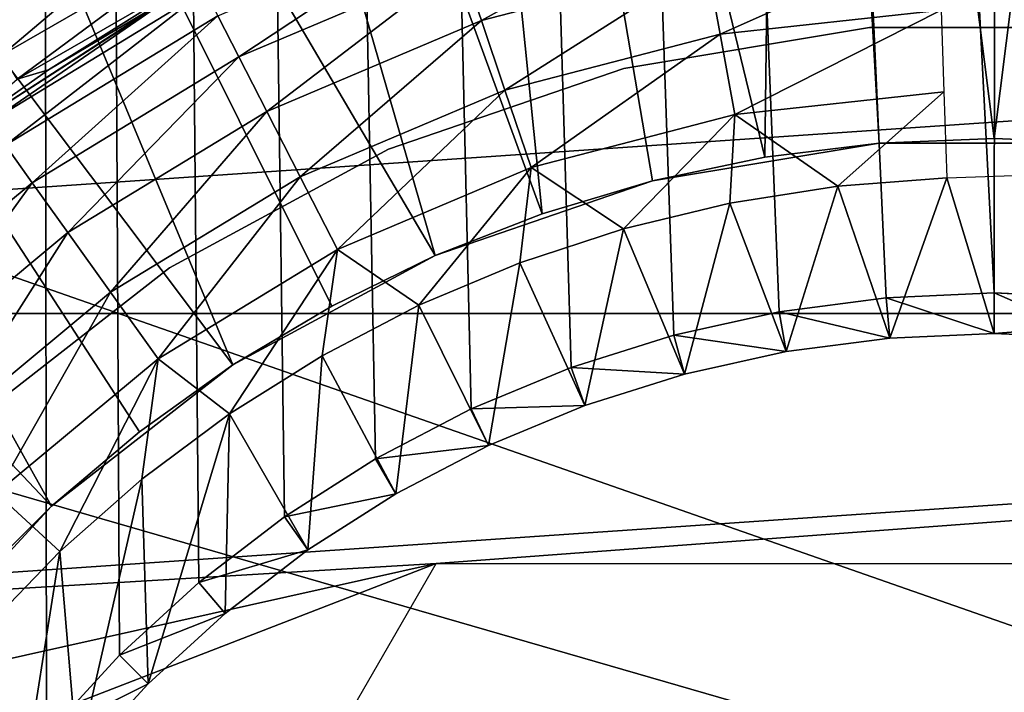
# Model space of a CAD drawing. Header units: millimetres. Extents: x -60 to 60, y -60 to 60.
# Tile 316 of 367: x 50.74 to 52.013, y 1.083 to 1.953. Entities that reach past the tile are written whole.
import ezdxf

# ---------------------------------------------------------------- set-up
doc = ezdxf.new("R2010")
doc.units = ezdxf.units.MM
doc.header["$LTSCALE"] = 81.481481
for name, color, linetype in [('209', 7, 'CONTINUOUS'), ('210', 7, 'CONTINUOUS'), ('229', 7, 'CONTINUOUS'), ('232', 7, 'CONTINUOUS'), ('241', 7, 'CONTINUOUS'), ('246', 7, 'CONTINUOUS'), ('292', 7, 'CONTINUOUS'), ('3', 7, 'CONTINUOUS'), ('325', 7, 'CONTINUOUS'), ('326', 7, 'CONTINUOUS'), ('330', 7, 'CONTINUOUS'), ('331', 7, 'CONTINUOUS')]:
    doc.layers.add(name, color=color, linetype=linetype)

msp = doc.modelspace()

# ---------------------------------------------------------------- linework, layer by layer
at = {"layer": '209', "color": 151, "linetype": 'Continuous', "true_color": 0x7dbfed}
for points in [[(49.3203, 28.4747, 28.5), (50.6894, 0.9177, 28.5), (50.7429, 25.8545, 28.5), (49.3203, 28.4747, 28.5)], [(49.3203, -28.4747, 28.5), (50.7429, -25.8545, 28.5), (49.3203, 28.4747, 28.5), (49.3203, -28.4747, 28.5)], [(50.7429, -25.8545, 28.5), (50.4, 0, 28.5), (49.3203, 28.4747, 28.5), (50.7429, -25.8545, 28.5)], [(50.6894, 0.9177, 28.5), (50.7743, 1.0285, 28.5), (50.7429, 25.8545, 28.5), (50.6894, 0.9177, 28.5)], [(51.0823, 1.3106, 28.5), (51.2, 1.3856, 28.5), (50.7429, 25.8545, 28.5), (51.0823, 1.3106, 28.5)], [(51.2, 1.3856, 28.5), (51.3238, 1.4501, 28.5), (50.7429, 25.8545, 28.5), (51.2, 1.3856, 28.5)], [(51.3238, 1.4501, 28.5), (51.4528, 1.5035, 28.5), (50.7429, 25.8545, 28.5), (51.3238, 1.4501, 28.5)], [(51.4528, 1.5035, 28.5), (51.5859, 1.5455, 28.5), (50.7429, 25.8545, 28.5), (51.4528, 1.5035, 28.5)], [(51.5859, 1.5455, 28.5), (51.7222, 1.5757, 28.5), (50.7429, 25.8545, 28.5), (51.5859, 1.5455, 28.5)], [(51.7222, 1.5757, 28.5), (51.8606, 1.5939, 28.5), (50.7429, 25.8545, 28.5), (51.7222, 1.5757, 28.5)], [(50.7429, 25.8545, 28.5), (52, 1.6, 28.5), (52.0266, 23.1633, 28.5), (50.7429, 25.8545, 28.5)], [(51.8606, 1.5939, 28.5), (52, 1.6, 28.5), (50.7429, 25.8545, 28.5), (51.8606, 1.5939, 28.5)], [(50.9715, 1.2257, 28.5), (51.0823, 1.3106, 28.5), (50.7429, 25.8545, 28.5), (50.9715, 1.2257, 28.5)], [(50.7743, 1.0285, 28.5), (50.8686, 1.1314, 28.5), (50.7429, 25.8545, 28.5), (50.7743, 1.0285, 28.5)], [(50.8686, 1.1314, 28.5), (50.9715, 1.2257, 28.5), (50.7429, 25.8545, 28.5), (50.8686, 1.1314, 28.5)], [(52, 1.6, 28.5), (52.1394, 1.5939, 28.5), (52.0266, 23.1633, 28.5), (52, 1.6, 28.5)]]:
    msp.add_3dface(points, dxfattribs=at)
at = {"layer": '210', "color": 151, "linetype": 'Continuous', "true_color": 0x7dbfed}
for points in [[(52, 1.5476, 25.5), (51.9389, 1.7489, 25.5), (56.6685, 1.9141, 25.5), (52, 1.5476, 25.5)], [(52.1349, 1.5417, 25.5), (52, 1.5476, 25.5), (56.6685, 1.9141, 25.5), (52.1349, 1.5417, 25.5)], [(51.9389, 1.7489, 25.5), (51.8651, 1.5417, 25.5), (51.798, 1.7383, 25.5), (51.9389, 1.7489, 25.5)], [(52, 1.5476, 25.5), (51.8651, 1.5417, 25.5), (51.9389, 1.7489, 25.5), (52, 1.5476, 25.5)], [(51.798, 1.7383, 25.5), (51.7313, 1.5241, 25.5), (51.6583, 1.7163, 25.5), (51.798, 1.7383, 25.5)], [(51.8651, 1.5417, 25.5), (51.7313, 1.5241, 25.5), (51.798, 1.7383, 25.5), (51.8651, 1.5417, 25.5)], [(51.6583, 1.7163, 25.5), (51.5995, 1.4949, 25.5), (51.5208, 1.6831, 25.5), (51.6583, 1.7163, 25.5)], [(51.7313, 1.5241, 25.5), (51.5995, 1.4949, 25.5), (51.6583, 1.7163, 25.5), (51.7313, 1.5241, 25.5)], [(51.5208, 1.6831, 25.5), (51.4707, 1.4543, 25.5), (51.3865, 1.6389, 25.5), (51.5208, 1.6831, 25.5)], [(51.5995, 1.4949, 25.5), (51.4707, 1.4543, 25.5), (51.5208, 1.6831, 25.5), (51.5995, 1.4949, 25.5)], [(51.3865, 1.6389, 25.5), (51.346, 1.4026, 25.5), (51.2561, 1.584, 25.5), (51.3865, 1.6389, 25.5)], [(51.4707, 1.4543, 25.5), (51.346, 1.4026, 25.5), (51.3865, 1.6389, 25.5), (51.4707, 1.4543, 25.5)], [(51.2561, 1.584, 25.5), (51.2262, 1.3403, 25.5), (51.1307, 1.5188, 25.5), (51.2561, 1.584, 25.5)], [(51.346, 1.4026, 25.5), (51.2262, 1.3403, 25.5), (51.2561, 1.584, 25.5), (51.346, 1.4026, 25.5)], [(51.1307, 1.5188, 25.5), (51.1123, 1.2678, 25.5), (51.0109, 1.4436, 25.5), (51.1307, 1.5188, 25.5)], [(51.2262, 1.3403, 25.5), (51.1123, 1.2678, 25.5), (51.1307, 1.5188, 25.5), (51.2262, 1.3403, 25.5)], [(51.0109, 1.4436, 25.5), (50.9057, 1.0943, 25.5), (50.8975, 1.359, 25.5), (51.0109, 1.4436, 25.5)], [(51.0052, 1.1856, 25.5), (50.9057, 1.0943, 25.5), (51.0109, 1.4436, 25.5), (51.0052, 1.1856, 25.5)], [(51.1123, 1.2678, 25.5), (51.0052, 1.1856, 25.5), (51.0109, 1.4436, 25.5), (51.1123, 1.2678, 25.5)], [(50.8975, 1.359, 25.5), (50.8144, 0.9948, 25.5), (50.7914, 1.2656, 25.5), (50.8975, 1.359, 25.5)], [(50.9057, 1.0943, 25.5), (50.8144, 0.9948, 25.5), (50.8975, 1.359, 25.5), (50.9057, 1.0943, 25.5)], [(50.7914, 1.2656, 25.5), (50.7322, 0.8877, 25.5), (50.6931, 1.1638, 25.5), (50.7914, 1.2656, 25.5)], [(50.8144, 0.9948, 25.5), (50.7322, 0.8877, 25.5), (50.7914, 1.2656, 25.5), (50.8144, 0.9948, 25.5)]]:
    msp.add_3dface(points, dxfattribs=at)
at = {"layer": '229', "color": 151, "linetype": 'Continuous', "true_color": 0x7dbfed}
msp.add_3dface([(50.6397, 1.7922, 17.3), (49.5, 4.3858, 17.3), (50.9298, 1.9792, 17.3), (50.6397, 1.7922, 17.3)], dxfattribs=at)
at = {"layer": '232', "color": 151, "linetype": 'Continuous', "true_color": 0x7dbfed}
for points in [[(50.6397, 1.7922, 25), (50.925, 1.9766, 23.5797), (50.9298, 1.9792, 25), (50.6397, 1.7922, 25)], [(50.6397, 1.7922, 18.9358), (50.9298, 1.9792, 17.3), (50.9298, 1.9792, 18.9358), (50.6397, 1.7922, 18.9358)], [(50.6397, 1.7922, 17.3), (50.9298, 1.9792, 17.3), (50.6397, 1.7922, 18.9358), (50.6397, 1.7922, 17.3)], [(50.7768, 1.8884, 23.5766), (50.925, 1.9766, 23.5797), (50.6397, 1.7922, 25), (50.7768, 1.8884, 23.5766)], [(50.6356, 1.7891, 23.5736), (50.7768, 1.8884, 23.5766), (50.6397, 1.7922, 25), (50.6356, 1.7891, 23.5736)]]:
    msp.add_3dface(points, dxfattribs=at)
at = {"layer": '241', "color": 151, "linetype": 'Continuous', "true_color": 0x7dbfed}
for points in [[(50.9703, 2.1226, 23.2698), (50.7168, 1.9082, 23.3589), (50.6846, 1.9584, 23.264), (50.9703, 2.1226, 23.2698)], [(50.9951, 2.0683, 23.3647), (50.7168, 1.9082, 23.3589), (50.9703, 2.1226, 23.2698), (50.9951, 2.0683, 23.3647)], [(50.9951, 2.0683, 23.3647), (50.7362, 1.8767, 23.4646), (50.7168, 1.9082, 23.3589), (50.9951, 2.0683, 23.3647)], [(51.0098, 2.0343, 23.4704), (50.7362, 1.8767, 23.4646), (50.9951, 2.0683, 23.3647), (51.0098, 2.0343, 23.4704)], [(51.0098, 2.0343, 23.4704), (50.7768, 1.8884, 23.5766), (50.7362, 1.8767, 23.4646), (51.0098, 2.0343, 23.4704)], [(50.925, 1.9766, 23.5797), (50.7768, 1.8884, 23.5766), (51.0098, 2.0343, 23.4704), (50.925, 1.9766, 23.5797)], [(50.7768, 1.8884, 23.5766), (50.6356, 1.7891, 23.5736), (50.7362, 1.8767, 23.4646), (50.7768, 1.8884, 23.5766)]]:
    msp.add_3dface(points, dxfattribs=at)
at = {"layer": '246', "color": 151, "linetype": 'Continuous', "true_color": 0x7dbfed}
for points in [[(51.6142, 2.1061, 25.3115), (51.3368, 1.9524, 25.3908), (51.3113, 2.0274, 25.3115), (51.6142, 2.1061, 25.3115)], [(51.6285, 2.0282, 25.3908), (51.3368, 1.9524, 25.3908), (51.6142, 2.1061, 25.3115), (51.6285, 2.0282, 25.3908)], [(51.2922, 2.0837, 25.2165), (51.0232, 1.9053, 25.3115), (50.996, 1.9583, 25.2165), (51.2922, 2.0837, 25.2165)], [(51.3113, 2.0274, 25.3115), (51.0232, 1.9053, 25.3115), (51.2922, 2.0837, 25.2165), (51.3113, 2.0274, 25.3115)], [(51.928, 2.0607, 25.3908), (51.6456, 1.9348, 25.4504), (51.6285, 2.0282, 25.3908), (51.928, 2.0607, 25.3908)], [(51.9314, 1.9658, 25.4504), (51.6456, 1.9348, 25.4504), (51.928, 2.0607, 25.3908), (51.9314, 1.9658, 25.4504)], [(51.3113, 2.0274, 25.3115), (51.0593, 1.8348, 25.3908), (51.0232, 1.9053, 25.3115), (51.3113, 2.0274, 25.3115)], [(51.3368, 1.9524, 25.3908), (51.0593, 1.8348, 25.3908), (51.3113, 2.0274, 25.3115), (51.3368, 1.9524, 25.3908)], [(51.6285, 2.0282, 25.3908), (51.3673, 1.8625, 25.4504), (51.3368, 1.9524, 25.3908), (51.6285, 2.0282, 25.3908)], [(51.6456, 1.9348, 25.4504), (51.3673, 1.8625, 25.4504), (51.6285, 2.0282, 25.3908), (51.6456, 1.9348, 25.4504)], [(50.9298, 1.9792, 25), (50.9792, 1.9912, 25.1107), (50.6999, 1.8211, 25.1107), (50.9298, 1.9792, 25)], [(50.9792, 1.9912, 25.1107), (50.7213, 1.7911, 25.2165), (50.6999, 1.8211, 25.1107), (50.9792, 1.9912, 25.1107)], [(50.996, 1.9583, 25.2165), (50.7213, 1.7911, 25.2165), (50.9792, 1.9912, 25.1107), (50.996, 1.9583, 25.2165)], [(50.6397, 1.7922, 25), (50.9298, 1.9792, 25), (50.6999, 1.8211, 25.1107), (50.6397, 1.7922, 25)], [(51.9314, 1.9658, 25.4504), (51.6646, 1.8308, 25.4875), (51.6456, 1.9348, 25.4504), (51.9314, 1.9658, 25.4504)], [(51.935, 1.8601, 25.4875), (51.6646, 1.8308, 25.4875), (51.9314, 1.9658, 25.4504), (51.935, 1.8601, 25.4875)], [(50.996, 1.9583, 25.2165), (50.7559, 1.7426, 25.3115), (50.7213, 1.7911, 25.2165), (50.996, 1.9583, 25.2165)], [(51.0232, 1.9053, 25.3115), (50.7559, 1.7426, 25.3115), (50.996, 1.9583, 25.2165), (51.0232, 1.9053, 25.3115)], [(51.3368, 1.9524, 25.3908), (51.1026, 1.7504, 25.4504), (51.0593, 1.8348, 25.3908), (51.3368, 1.9524, 25.3908)], [(51.3673, 1.8625, 25.4504), (51.1026, 1.7504, 25.4504), (51.3368, 1.9524, 25.3908), (51.3673, 1.8625, 25.4504)], [(51.6456, 1.9348, 25.4504), (51.4014, 1.7624, 25.4875), (51.3673, 1.8625, 25.4504), (51.6456, 1.9348, 25.4504)], [(51.6646, 1.8308, 25.4875), (51.4014, 1.7624, 25.4875), (51.6456, 1.9348, 25.4504), (51.6646, 1.8308, 25.4875)], [(51.0232, 1.9053, 25.3115), (50.8019, 1.6781, 25.3908), (50.7559, 1.7426, 25.3115), (51.0232, 1.9053, 25.3115)], [(51.0593, 1.8348, 25.3908), (50.8019, 1.6781, 25.3908), (51.0232, 1.9053, 25.3115), (51.0593, 1.8348, 25.3908)], [(51.3673, 1.8625, 25.4504), (51.1509, 1.6563, 25.4875), (51.1026, 1.7504, 25.4504), (51.3673, 1.8625, 25.4504)], [(51.4014, 1.7624, 25.4875), (51.1509, 1.6563, 25.4875), (51.3673, 1.8625, 25.4504), (51.4014, 1.7624, 25.4875)], [(51.935, 1.8601, 25.4875), (51.798, 1.7383, 25.5), (51.6646, 1.8308, 25.4875), (51.935, 1.8601, 25.4875)], [(51.9389, 1.7489, 25.5), (51.798, 1.7383, 25.5), (51.935, 1.8601, 25.4875), (51.9389, 1.7489, 25.5)], [(51.0593, 1.8348, 25.3908), (50.8571, 1.6009, 25.4504), (50.8019, 1.6781, 25.3908), (51.0593, 1.8348, 25.3908)], [(51.1026, 1.7504, 25.4504), (50.8571, 1.6009, 25.4504), (51.0593, 1.8348, 25.3908), (51.1026, 1.7504, 25.4504)], [(51.6646, 1.8308, 25.4875), (51.5208, 1.6831, 25.5), (51.4014, 1.7624, 25.4875), (51.6646, 1.8308, 25.4875)], [(51.6583, 1.7163, 25.5), (51.5208, 1.6831, 25.5), (51.6646, 1.8308, 25.4875), (51.6583, 1.7163, 25.5)], [(51.798, 1.7383, 25.5), (51.6583, 1.7163, 25.5), (51.6646, 1.8308, 25.4875), (51.798, 1.7383, 25.5)], [(50.7559, 1.7426, 25.3115), (50.5152, 1.5427, 25.3115), (50.7213, 1.7911, 25.2165), (50.7559, 1.7426, 25.3115)], [(51.4014, 1.7624, 25.4875), (51.2561, 1.584, 25.5), (51.1509, 1.6563, 25.4875), (51.4014, 1.7624, 25.4875)], [(51.3865, 1.6389, 25.5), (51.2561, 1.584, 25.5), (51.4014, 1.7624, 25.4875), (51.3865, 1.6389, 25.5)], [(51.5208, 1.6831, 25.5), (51.3865, 1.6389, 25.5), (51.4014, 1.7624, 25.4875), (51.5208, 1.6831, 25.5)], [(51.1026, 1.7504, 25.4504), (50.9185, 1.5148, 25.4875), (50.8571, 1.6009, 25.4504), (51.1026, 1.7504, 25.4504)], [(51.1509, 1.6563, 25.4875), (50.9185, 1.5148, 25.4875), (51.1026, 1.7504, 25.4504), (51.1509, 1.6563, 25.4875)], [(50.7559, 1.7426, 25.3115), (50.5701, 1.4856, 25.3908), (50.5152, 1.5427, 25.3115), (50.7559, 1.7426, 25.3115)], [(50.8019, 1.6781, 25.3908), (50.5701, 1.4856, 25.3908), (50.7559, 1.7426, 25.3115), (50.8019, 1.6781, 25.3908)], [(50.8019, 1.6781, 25.3908), (50.6359, 1.4172, 25.4504), (50.5701, 1.4856, 25.3908), (50.8019, 1.6781, 25.3908)], [(50.8571, 1.6009, 25.4504), (50.6359, 1.4172, 25.4504), (50.8019, 1.6781, 25.3908), (50.8571, 1.6009, 25.4504)], [(51.1509, 1.6563, 25.4875), (51.0109, 1.4436, 25.5), (50.9185, 1.5148, 25.4875), (51.1509, 1.6563, 25.4875)], [(51.1307, 1.5188, 25.5), (51.0109, 1.4436, 25.5), (51.1509, 1.6563, 25.4875), (51.1307, 1.5188, 25.5)], [(51.2561, 1.584, 25.5), (51.1307, 1.5188, 25.5), (51.1509, 1.6563, 25.4875), (51.2561, 1.584, 25.5)], [(50.8571, 1.6009, 25.4504), (50.7093, 1.341, 25.4875), (50.6359, 1.4172, 25.4504), (50.8571, 1.6009, 25.4504)], [(50.9185, 1.5148, 25.4875), (50.7093, 1.341, 25.4875), (50.8571, 1.6009, 25.4504), (50.9185, 1.5148, 25.4875)], [(50.9185, 1.5148, 25.4875), (50.7914, 1.2656, 25.5), (50.7093, 1.341, 25.4875), (50.9185, 1.5148, 25.4875)], [(50.8975, 1.359, 25.5), (50.7914, 1.2656, 25.5), (50.9185, 1.5148, 25.4875), (50.8975, 1.359, 25.5)], [(51.0109, 1.4436, 25.5), (50.8975, 1.359, 25.5), (50.9185, 1.5148, 25.4875), (51.0109, 1.4436, 25.5)], [(50.7914, 1.2656, 25.5), (50.6931, 1.1638, 25.5), (50.7093, 1.341, 25.4875), (50.7914, 1.2656, 25.5)]]:
    msp.add_3dface(points, dxfattribs=at)
at = {"layer": '292', "color": 151, "linetype": 'Continuous', "true_color": 0x7dbfed}
for points in [[(51.8606, 1.5939, 28.5), (51.7222, 1.5757, 28.5), (51.8651, 1.5417, 25.5), (51.8606, 1.5939, 28.5)], [(52, 1.6, 28.5), (51.8606, 1.5939, 28.5), (52, 1.5476, 25.5), (52, 1.6, 28.5)], [(51.8606, 1.5939, 28.5), (51.8651, 1.5417, 25.5), (52, 1.5476, 25.5), (51.8606, 1.5939, 28.5)], [(52.1394, 1.5939, 28.5), (52, 1.6, 28.5), (52.1349, 1.5417, 25.5), (52.1394, 1.5939, 28.5)], [(52, 1.6, 28.5), (52, 1.5476, 25.5), (52.1349, 1.5417, 25.5), (52, 1.6, 28.5)], [(51.7222, 1.5757, 28.5), (51.5859, 1.5455, 28.5), (51.7313, 1.5241, 25.5), (51.7222, 1.5757, 28.5)], [(51.7222, 1.5757, 28.5), (51.7313, 1.5241, 25.5), (51.8651, 1.5417, 25.5), (51.7222, 1.5757, 28.5)], [(51.5859, 1.5455, 28.5), (51.4528, 1.5035, 28.5), (51.5995, 1.4949, 25.5), (51.5859, 1.5455, 28.5)], [(51.5859, 1.5455, 28.5), (51.5995, 1.4949, 25.5), (51.7313, 1.5241, 25.5), (51.5859, 1.5455, 28.5)], [(51.4528, 1.5035, 28.5), (51.3238, 1.4501, 28.5), (51.4707, 1.4543, 25.5), (51.4528, 1.5035, 28.5)], [(51.4528, 1.5035, 28.5), (51.4707, 1.4543, 25.5), (51.5995, 1.4949, 25.5), (51.4528, 1.5035, 28.5)], [(51.3238, 1.4501, 28.5), (51.346, 1.4026, 25.5), (51.4707, 1.4543, 25.5), (51.3238, 1.4501, 28.5)], [(51.3238, 1.4501, 28.5), (51.2, 1.3856, 28.5), (51.346, 1.4026, 25.5), (51.3238, 1.4501, 28.5)], [(51.2, 1.3856, 28.5), (51.2262, 1.3403, 25.5), (51.346, 1.4026, 25.5), (51.2, 1.3856, 28.5)], [(51.2, 1.3856, 28.5), (51.0823, 1.3106, 28.5), (51.2262, 1.3403, 25.5), (51.2, 1.3856, 28.5)], [(51.0823, 1.3106, 28.5), (51.1123, 1.2678, 25.5), (51.2262, 1.3403, 25.5), (51.0823, 1.3106, 28.5)], [(51.0823, 1.3106, 28.5), (50.9715, 1.2257, 28.5), (51.1123, 1.2678, 25.5), (51.0823, 1.3106, 28.5)], [(50.9715, 1.2257, 28.5), (51.0052, 1.1856, 25.5), (51.1123, 1.2678, 25.5), (50.9715, 1.2257, 28.5)], [(50.9715, 1.2257, 28.5), (50.8686, 1.1314, 28.5), (51.0052, 1.1856, 25.5), (50.9715, 1.2257, 28.5)], [(50.8686, 1.1314, 28.5), (50.9057, 1.0943, 25.5), (51.0052, 1.1856, 25.5), (50.8686, 1.1314, 28.5)], [(50.8686, 1.1314, 28.5), (50.7743, 1.0285, 28.5), (50.9057, 1.0943, 25.5), (50.8686, 1.1314, 28.5)], [(50.7743, 1.0285, 28.5), (50.8144, 0.9948, 25.5), (50.9057, 1.0943, 25.5), (50.7743, 1.0285, 28.5)]]:
    msp.add_3dface(points, dxfattribs=at)
at = {"layer": '3', "color": 7, "linetype": 'Continuous', "true_color": 0xf5f5f5}
for points in [[(55.2898, 2.9464, -3), (55.3683, 0, -3), (47.5035, 2.7496, -3), (55.2898, 2.9464, -3)], [(47.5035, 2.7496, -3), (55.3683, 0, -3), (47.8139, 2.1849, -3), (47.5035, 2.7496, -3)], [(47.8139, 2.1849, -3), (55.3683, 0, -3), (48.0512, 1.5857, -3), (47.8139, 2.1849, -3)], [(48.0512, 1.5857, -3), (55.3683, 0, -3), (48.2114, 0.9616, -3), (48.0512, 1.5857, -3)]]:
    msp.add_3dface(points, dxfattribs=at)
at = {"layer": '325', "linetype": 'Continuous'}
for points in [[(55.375, 2.0522, 21.4), (48.377, 1.5736, 21.4), (55.623, 1.5736, 21.4), (55.375, 2.0522, 21.4)], [(48.625, 2.0522, 21.4), (48.377, 1.5736, 21.4), (55.375, 2.0522, 21.4), (48.625, 2.0522, 21.4)], [(48.377, 1.5736, 21.4), (48.1965, 1.0656, 21.4), (55.623, 1.5736, 21.4), (48.377, 1.5736, 21.4)], [(55.623, 1.5736, 21.4), (48.1965, 1.0656, 21.4), (51.2783, 1.25, 21.4), (55.623, 1.5736, 21.4)], [(52.7217, 1.25, 21.4), (55.623, 1.5736, 21.4), (51.2783, 1.25, 21.4), (52.7217, 1.25, 21.4)], [(51.2783, 1.25, 21.4), (48.05, 0, 21.4), (50.5566, 0, 21.4), (51.2783, 1.25, 21.4)], [(48.0868, 0.5378, 21.4), (48.05, 0, 21.4), (51.2783, 1.25, 21.4), (48.0868, 0.5378, 21.4)], [(48.1965, 1.0656, 21.4), (48.0868, 0.5378, 21.4), (51.2783, 1.25, 21.4), (48.1965, 1.0656, 21.4)]]:
    msp.add_3dface(points, dxfattribs=at)
at = {"layer": '326', "linetype": 'Continuous'}
for points in [[(51.5213, 1.8903, 11.9), (51.839, 1.9433, 18.55), (51.839, 1.9433, 11.9), (51.5213, 1.8903, 11.9)], [(51.5213, 1.8903, 18.55), (51.839, 1.9433, 18.55), (51.5213, 1.8903, 11.9), (51.5213, 1.8903, 18.55)], [(51.839, 1.9433, 11.9), (52.161, 1.9433, 18.55), (52.161, 1.9433, 11.9), (51.839, 1.9433, 11.9)], [(51.839, 1.9433, 18.55), (52.161, 1.9433, 18.55), (51.839, 1.9433, 11.9), (51.839, 1.9433, 18.55)], [(51.2167, 1.7858, 18.55), (51.5213, 1.8903, 18.55), (51.2167, 1.7858, 11.9), (51.2167, 1.7858, 18.55)], [(51.2167, 1.7858, 11.9), (51.5213, 1.8903, 18.55), (51.5213, 1.8903, 11.9), (51.2167, 1.7858, 11.9)], [(50.9334, 1.6325, 18.55), (51.2167, 1.7858, 18.55), (50.9335, 1.6325, 11.9), (50.9334, 1.6325, 18.55)], [(50.9335, 1.6325, 11.9), (51.2167, 1.7858, 18.55), (51.2167, 1.7858, 11.9), (50.9335, 1.6325, 11.9)], [(50.6793, 1.4347, 11.9), (50.9334, 1.6325, 18.55), (50.9335, 1.6325, 11.9), (50.6793, 1.4347, 11.9)], [(50.6793, 1.4347, 18.55), (50.9334, 1.6325, 18.55), (50.6793, 1.4347, 11.9), (50.6793, 1.4347, 18.55)]]:
    msp.add_3dface(points, dxfattribs=at)
at = {"layer": '330', "linetype": 'Continuous'}
for points in [[(52.1486, 1.7939, 18.9), (51.8514, 1.7939, 18.65), (52, 1.8, 18.9), (52.1486, 1.7939, 18.9)], [(52, 1.8, 18.9), (51.8514, 1.7939, 18.65), (51.8514, 1.7939, 18.9), (52, 1.8, 18.9)], [(51.8514, 1.7939, 18.65), (51.5581, 1.7449, 18.65), (51.8514, 1.7939, 18.9), (51.8514, 1.7939, 18.65)], [(51.8514, 1.7939, 18.9), (51.5581, 1.7449, 18.65), (51.7037, 1.7755, 18.9), (51.8514, 1.7939, 18.9)], [(52.1486, 1.7939, 18.65), (51.8514, 1.7939, 18.65), (52.1486, 1.7939, 18.9), (52.1486, 1.7939, 18.65)], [(51.7037, 1.7755, 18.9), (51.5581, 1.7449, 18.65), (51.5581, 1.7449, 18.9), (51.7037, 1.7755, 18.9)], [(51.5581, 1.7449, 18.65), (51.2769, 1.6484, 18.65), (51.5581, 1.7449, 18.9), (51.5581, 1.7449, 18.65)], [(51.5581, 1.7449, 18.9), (51.2769, 1.6484, 18.65), (51.4155, 1.7025, 18.9), (51.5581, 1.7449, 18.9)], [(51.4155, 1.7025, 18.9), (51.2769, 1.6484, 18.65), (51.2769, 1.6484, 18.9), (51.4155, 1.7025, 18.9)], [(51.2769, 1.6484, 18.65), (51.0155, 1.5069, 18.65), (51.2769, 1.6484, 18.9), (51.2769, 1.6484, 18.65)], [(51.2769, 1.6484, 18.9), (51.0155, 1.5069, 18.65), (51.1433, 1.5831, 18.9), (51.2769, 1.6484, 18.9)], [(51.1433, 1.5831, 18.9), (51.0155, 1.5069, 18.65), (51.0155, 1.5069, 18.9), (51.1433, 1.5831, 18.9)], [(51.0155, 1.5069, 18.9), (50.7809, 1.3243, 18.65), (50.8944, 1.4205, 18.9), (51.0155, 1.5069, 18.9)], [(51.0155, 1.5069, 18.65), (50.7809, 1.3243, 18.65), (51.0155, 1.5069, 18.9), (51.0155, 1.5069, 18.65)], [(50.8944, 1.4205, 18.9), (50.7809, 1.3243, 18.65), (50.7809, 1.3243, 18.9), (50.8944, 1.4205, 18.9)], [(50.7809, 1.3243, 18.65), (50.5795, 1.1056, 18.65), (50.7809, 1.3243, 18.9), (50.7809, 1.3243, 18.65)], [(50.7809, 1.3243, 18.9), (50.5795, 1.1056, 18.65), (50.6757, 1.2191, 18.9), (50.7809, 1.3243, 18.9)]]:
    msp.add_3dface(points, dxfattribs=at)
at = {"layer": '331', "linetype": 'Continuous'}
for points in [[(51.7304, 3.9408, 21.05), (51.7037, 1.7755, 18.9), (51.1963, 3.8674, 21.05), (51.7304, 3.9408, 21.05)], [(51.8514, 1.7939, 18.9), (51.7037, 1.7755, 18.9), (51.7304, 3.9408, 21.05), (51.8514, 1.7939, 18.9)], [(52, 1.8, 18.9), (51.8514, 1.7939, 18.9), (51.7304, 3.9408, 21.05), (52, 1.8, 18.9)], [(52.2696, 3.9408, 21.05), (52, 1.8, 18.9), (51.7304, 3.9408, 21.05), (52.2696, 3.9408, 21.05)], [(52.1486, 1.7939, 18.9), (52, 1.8, 18.9), (52.2696, 3.9408, 21.05), (52.1486, 1.7939, 18.9)], [(51.1963, 3.8674, 21.05), (51.4155, 1.7025, 18.9), (50.6772, 3.7219, 21.05), (51.1963, 3.8674, 21.05)], [(51.7037, 1.7755, 18.9), (51.5581, 1.7449, 18.9), (51.1963, 3.8674, 21.05), (51.7037, 1.7755, 18.9)], [(51.5581, 1.7449, 18.9), (51.4155, 1.7025, 18.9), (51.1963, 3.8674, 21.05), (51.5581, 1.7449, 18.9)], [(50.6772, 3.7219, 21.05), (51.2769, 1.6484, 18.9), (50.1827, 3.5071, 21.05), (50.6772, 3.7219, 21.05)], [(51.4155, 1.7025, 18.9), (51.2769, 1.6484, 18.9), (50.6772, 3.7219, 21.05), (51.4155, 1.7025, 18.9)], [(50.1827, 3.5071, 21.05), (51.0155, 1.5069, 18.9), (49.7221, 3.227, 21.05), (50.1827, 3.5071, 21.05)], [(51.2769, 1.6484, 18.9), (51.1433, 1.5831, 18.9), (50.1827, 3.5071, 21.05), (51.2769, 1.6484, 18.9)], [(51.1433, 1.5831, 18.9), (51.0155, 1.5069, 18.9), (50.1827, 3.5071, 21.05), (51.1433, 1.5831, 18.9)], [(49.7221, 3.227, 21.05), (50.7809, 1.3243, 18.9), (49.3039, 2.8868, 21.05), (49.7221, 3.227, 21.05)], [(51.0155, 1.5069, 18.9), (50.8944, 1.4205, 18.9), (49.7221, 3.227, 21.05), (51.0155, 1.5069, 18.9)], [(50.8944, 1.4205, 18.9), (50.7809, 1.3243, 18.9), (49.7221, 3.227, 21.05), (50.8944, 1.4205, 18.9)], [(50.7809, 1.3243, 18.9), (50.6757, 1.2191, 18.9), (49.3039, 2.8868, 21.05), (50.7809, 1.3243, 18.9)]]:
    msp.add_3dface(points, dxfattribs=at)

doc.saveas('drawing.dxf')
